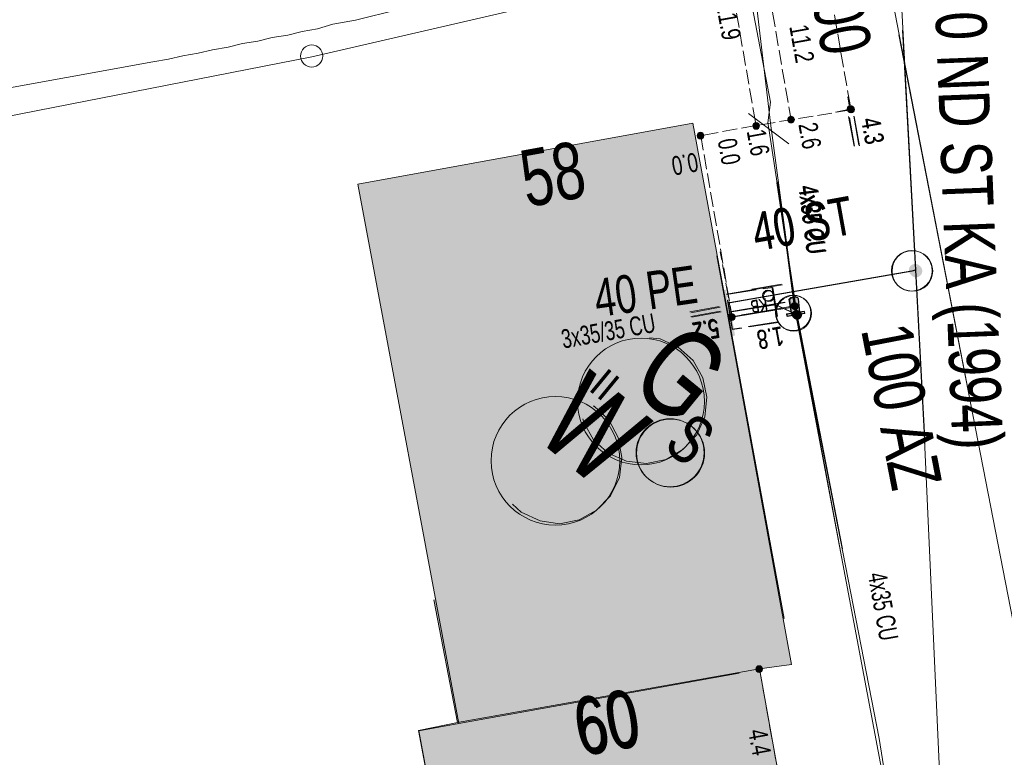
# Model space of a CAD drawing. Header units: metres. Extents: x -740 to 758, y -633 to 854.
# Tile 385 of 656: x -148 to -120, y -381 to -360. Entities that reach past the tile are written whole.
import ezdxf

# ---------------------------------------------------------------- set-up
doc = ezdxf.new("R2010")
doc.units = ezdxf.units.M
doc.header["$MEASUREMENT"] = 0
for name, pattern in [('416_125', [0.5408, 0.416, -0.1248]), ('416_416', [0.832, 0.416, -0.416]), ('832_208', [1.04, 0.832, -0.208])]:
    doc.linetypes.add(name, pattern=pattern)
for name, color, linetype in [('Gas.LOVION', 7, 'Continuous'), ('Grundkarte.LOVION', 7, 'Continuous'), ('Grundkarte_Text.LOVION', 7, 'Continuous'), ('Strom.LOVION', 7, 'Continuous'), ('StromBemass.LOVION', 7, 'Continuous'), ('Wasser.LOVION', 7, 'Continuous')]:
    doc.layers.add(name, color=color, linetype=linetype)
doc.styles.add('ERSTELLTER_STIL_1', font='arial.ttf')

msp = doc.modelspace()

# ---------------------------------------------------------------- hatches: boundary and pattern name
at = {"layer": 'Gas.LOVION', "linetype": 'Continuous', "lineweight": 13}
for points in [[(-122.248, -367.229), (-122.235, -367.211), (-122.224, -367.192), (-122.216, -367.171), (-122.211, -367.15), (-122.208, -367.128), (-122.208, -367.106), (-122.211, -367.084), (-122.217, -367.063), (-122.225, -367.043), (-122.236, -367.023), (-122.249, -367.006), (-122.264, -366.99), (-122.281, -366.976), (-122.299, -366.964), (-122.319, -366.955), (-122.34, -366.948), (-122.362, -366.944), (-122.384, -366.942), (-122.406, -366.944), (-122.427, -366.948), (-122.448, -366.955), (-122.468, -366.964), (-122.487, -366.976), (-122.504, -366.99), (-122.519, -367.006), (-122.532, -367.024), (-122.542, -367.044), (-122.55, -367.064), (-122.556, -367.085), (-122.558, -367.107), (-122.558, -367.129), (-122.555, -367.151), (-122.55, -367.173), (-122.542, -367.193), (-122.531, -367.212), (-122.518, -367.23), (-122.503, -367.246), (-122.486, -367.26), (-122.467, -367.272), (-122.447, -367.281), (-122.426, -367.288), (-122.405, -367.292), (-122.383, -367.293), (-122.361, -367.292), (-122.339, -367.288), (-122.318, -367.281), (-122.298, -367.271), (-122.28, -367.259), (-122.263, -367.245)], [(-122.241, -367.228), (-122.229, -367.21), (-122.218, -367.191), (-122.21, -367.17), (-122.204, -367.149), (-122.202, -367.127), (-122.202, -367.105), (-122.205, -367.083), (-122.21, -367.061), (-122.218, -367.041), (-122.229, -367.022), (-122.242, -367.004), (-122.257, -366.988), (-122.274, -366.974), (-122.293, -366.962), (-122.313, -366.952), (-122.334, -366.946), (-122.356, -366.942), (-122.378, -366.94), (-122.4, -366.942), (-122.422, -366.946), (-122.443, -366.953), (-122.463, -366.962), (-122.481, -366.974), (-122.498, -366.988), (-122.513, -367.005), (-122.526, -367.022), (-122.537, -367.042), (-122.545, -367.062), (-122.55, -367.084), (-122.553, -367.106), (-122.553, -367.128), (-122.55, -367.15), (-122.545, -367.171), (-122.536, -367.192), (-122.526, -367.211), (-122.513, -367.229), (-122.498, -367.245), (-122.48, -367.259), (-122.462, -367.271), (-122.442, -367.28), (-122.421, -367.287), (-122.399, -367.291), (-122.377, -367.292), (-122.355, -367.291), (-122.333, -367.287), (-122.312, -367.28), (-122.292, -367.27), (-122.274, -367.258), (-122.257, -367.244)], [(-122.221, -367.248), (-122.208, -367.23), (-122.198, -367.211), (-122.19, -367.19), (-122.184, -367.169), (-122.181, -367.147), (-122.182, -367.125), (-122.184, -367.103), (-122.19, -367.081), (-122.198, -367.061), (-122.209, -367.041), (-122.222, -367.024), (-122.237, -367.007), (-122.254, -366.993), (-122.273, -366.982), (-122.293, -366.972), (-122.314, -366.965), (-122.336, -366.961), (-122.358, -366.96), (-122.38, -366.962), (-122.402, -366.966), (-122.423, -366.973), (-122.443, -366.982), (-122.461, -366.994), (-122.478, -367.008), (-122.494, -367.024), (-122.507, -367.042), (-122.517, -367.062), (-122.525, -367.082), (-122.531, -367.104), (-122.533, -367.126), (-122.533, -367.148), (-122.53, -367.17), (-122.525, -367.191), (-122.517, -367.212), (-122.506, -367.231), (-122.493, -367.249), (-122.478, -367.265), (-122.461, -367.279), (-122.442, -367.291), (-122.422, -367.3), (-122.401, -367.307), (-122.379, -367.311), (-122.357, -367.313), (-122.335, -367.311), (-122.313, -367.307), (-122.292, -367.3), (-122.272, -367.29), (-122.253, -367.279), (-122.236, -367.264)], [(-122.22, -367.253), (-122.207, -367.235), (-122.196, -367.216), (-122.188, -367.195), (-122.183, -367.174), (-122.18, -367.152), (-122.18, -367.13), (-122.183, -367.108), (-122.189, -367.087), (-122.197, -367.066), (-122.207, -367.047), (-122.221, -367.029), (-122.236, -367.013), (-122.253, -366.999), (-122.271, -366.987), (-122.291, -366.978), (-122.312, -366.971), (-122.334, -366.967), (-122.356, -366.966), (-122.378, -366.967), (-122.4, -366.972), (-122.421, -366.978), (-122.441, -366.988), (-122.459, -367), (-122.476, -367.014), (-122.491, -367.03), (-122.504, -367.048), (-122.515, -367.067), (-122.523, -367.088), (-122.528, -367.109), (-122.531, -367.131), (-122.531, -367.153), (-122.528, -367.175), (-122.522, -367.196), (-122.514, -367.217), (-122.504, -367.236), (-122.49, -367.254), (-122.475, -367.27), (-122.458, -367.284), (-122.44, -367.296), (-122.42, -367.305), (-122.399, -367.312), (-122.377, -367.316), (-122.355, -367.317), (-122.333, -367.316), (-122.311, -367.311), (-122.29, -367.305), (-122.27, -367.295), (-122.252, -367.283), (-122.235, -367.269)], [(-127.608, -368.406), (-127.725, -367.663), (-128.102, -367.73), (-127.956, -368.469)], [(-127.582, -368.427), (-127.715, -367.671), (-128.076, -367.751), (-127.946, -368.477)]]:
    msp.add_hatch(color=7, dxfattribs=at).paths.add_polyline_path(points)
at = {"layer": 'Grundkarte.LOVION', "linetype": 'Continuous', "lineweight": 18}
for points in [[(-138.084, -364.695), (-135.238, -379.904), (-127.338, -378.482), (-126.07, -376.939), (-128.647, -362.975)], [(-127.965, -366.712), (-135.942, -376.417), (-135.28, -379.87), (-126.768, -378.358), (-125.863, -378.24)], [(-136.381, -380.096), (-133.546, -395.187), (-124.044, -393.52), (-126.768, -378.358), (-135.28, -379.87)], [(-136.371, -380.104), (-134.945, -387.737), (-127.338, -378.482), (-135.238, -379.904)]]:
    msp.add_hatch(color=9, dxfattribs=at).paths.add_polyline_path(points)
at = {"layer": 'Strom.LOVION', "linetype": 'Continuous', "lineweight": 13}
for points in [[(-127.465, -368.953), (-127.64, -367.921), (-127.872, -367.973), (-127.684, -368.989)], [(-127.456, -368.961), (-127.63, -367.929), (-127.862, -367.981), (-127.674, -368.997)], [(-125.938, -367.947), (-125.872, -368.325), (-125.885, -368.341), (-125.837, -368.38), (-125.661, -368.363), (-125.635, -368.331), (-125.675, -367.921), (-125.691, -367.908), (-125.694, -367.879), (-125.723, -367.881), (-125.755, -367.855), (-125.885, -367.883)], [(-125.876, -367.891), (-125.915, -367.939), (-125.912, -367.968), (-125.862, -368.333), (-125.875, -368.349), (-125.827, -368.388), (-125.681, -368.374), (-125.664, -368.387), (-125.625, -368.339), (-125.665, -367.929), (-125.681, -367.916), (-125.684, -367.887), (-125.713, -367.89), (-125.729, -367.876), (-125.86, -367.904)], [(-125.502, -368.333), (-125.507, -368.274), (-126.002, -368.352), (-125.996, -368.411)], [(-125.492, -368.341), (-125.497, -368.282), (-125.992, -368.36), (-125.987, -368.419)]]:
    msp.add_hatch(color=7, dxfattribs=at).paths.add_polyline_path(points)
at = {"layer": 'StromBemass.LOVION', "linetype": 'Continuous', "lineweight": 13}
for points in [[(-124.131, -362.631), (-124.124, -362.622), (-124.118, -362.611), (-124.114, -362.6), (-124.111, -362.589), (-124.109, -362.577), (-124.109, -362.565), (-124.111, -362.553), (-124.114, -362.542), (-124.118, -362.531), (-124.124, -362.52), (-124.131, -362.511), (-124.139, -362.502), (-124.149, -362.494), (-124.159, -362.488), (-124.17, -362.483), (-124.181, -362.479), (-124.193, -362.477), (-124.204, -362.476), (-124.216, -362.477), (-124.228, -362.479), (-124.239, -362.483), (-124.25, -362.488), (-124.26, -362.495), (-124.269, -362.502), (-124.277, -362.511), (-124.284, -362.521), (-124.29, -362.531), (-124.294, -362.542), (-124.297, -362.554), (-124.299, -362.566), (-124.299, -362.577), (-124.297, -362.589), (-124.294, -362.601), (-124.29, -362.612), (-124.284, -362.622), (-124.277, -362.632), (-124.269, -362.641), (-124.26, -362.648), (-124.25, -362.654), (-124.239, -362.66), (-124.227, -362.663), (-124.216, -362.665), (-124.204, -362.666), (-124.192, -362.665), (-124.18, -362.663), (-124.169, -362.659), (-124.158, -362.654), (-124.148, -362.648), (-124.139, -362.64)], [(-124.128, -362.631), (-124.121, -362.622), (-124.115, -362.611), (-124.111, -362.6), (-124.108, -362.589), (-124.106, -362.577), (-124.106, -362.565), (-124.108, -362.553), (-124.111, -362.541), (-124.115, -362.53), (-124.121, -362.52), (-124.128, -362.51), (-124.136, -362.502), (-124.146, -362.494), (-124.156, -362.488), (-124.167, -362.483), (-124.178, -362.479), (-124.19, -362.477), (-124.202, -362.476), (-124.213, -362.477), (-124.225, -362.479), (-124.237, -362.483), (-124.247, -362.488), (-124.257, -362.494), (-124.267, -362.502), (-124.275, -362.511), (-124.282, -362.52), (-124.287, -362.531), (-124.292, -362.542), (-124.295, -362.554), (-124.296, -362.565), (-124.296, -362.577), (-124.295, -362.589), (-124.292, -362.601), (-124.287, -362.612), (-124.281, -362.622), (-124.274, -362.632), (-124.266, -362.641), (-124.257, -362.648), (-124.247, -362.654), (-124.236, -362.659), (-124.225, -362.663), (-124.213, -362.665), (-124.201, -362.666), (-124.189, -362.665), (-124.177, -362.663), (-124.166, -362.659), (-124.155, -362.654), (-124.145, -362.648), (-124.136, -362.64)], [(-124.118, -362.646), (-124.111, -362.637), (-124.105, -362.626), (-124.101, -362.615), (-124.098, -362.603), (-124.096, -362.591), (-124.096, -362.579), (-124.098, -362.568), (-124.101, -362.556), (-124.105, -362.545), (-124.111, -362.534), (-124.118, -362.525), (-124.126, -362.516), (-124.136, -362.508), (-124.146, -362.502), (-124.157, -362.497), (-124.168, -362.493), (-124.18, -362.491), (-124.192, -362.49), (-124.204, -362.491), (-124.216, -362.493), (-124.227, -362.497), (-124.238, -362.502), (-124.248, -362.509), (-124.257, -362.516), (-124.265, -362.525), (-124.272, -362.535), (-124.278, -362.545), (-124.282, -362.557), (-124.285, -362.568), (-124.287, -362.58), (-124.287, -362.592), (-124.285, -362.604), (-124.282, -362.616), (-124.278, -362.627), (-124.272, -362.637), (-124.265, -362.647), (-124.257, -362.656), (-124.247, -362.663), (-124.237, -362.67), (-124.226, -362.675), (-124.215, -362.678), (-124.203, -362.681), (-124.191, -362.681), (-124.179, -362.68), (-124.167, -362.678), (-124.156, -362.674), (-124.145, -362.669), (-124.135, -362.663), (-124.126, -362.655)], [(-124.114, -362.646), (-124.107, -362.636), (-124.101, -362.626), (-124.097, -362.615), (-124.094, -362.603), (-124.092, -362.591), (-124.092, -362.579), (-124.094, -362.567), (-124.097, -362.556), (-124.101, -362.544), (-124.107, -362.534), (-124.114, -362.524), (-124.122, -362.516), (-124.132, -362.508), (-124.142, -362.502), (-124.153, -362.497), (-124.164, -362.493), (-124.176, -362.491), (-124.188, -362.49), (-124.2, -362.491), (-124.211, -362.493), (-124.223, -362.497), (-124.234, -362.502), (-124.244, -362.508), (-124.253, -362.516), (-124.261, -362.525), (-124.268, -362.535), (-124.274, -362.545), (-124.278, -362.556), (-124.281, -362.568), (-124.283, -362.58), (-124.283, -362.592), (-124.281, -362.604), (-124.278, -362.615), (-124.274, -362.626), (-124.268, -362.637), (-124.261, -362.646), (-124.253, -362.655), (-124.243, -362.663), (-124.233, -362.669), (-124.222, -362.674), (-124.211, -362.678), (-124.199, -362.68), (-124.187, -362.681), (-124.175, -362.68), (-124.163, -362.678), (-124.152, -362.674), (-124.141, -362.669), (-124.131, -362.662), (-124.122, -362.655)], [(-126.787, -363.11), (-126.78, -363.1), (-126.774, -363.09), (-126.77, -363.079), (-126.767, -363.067), (-126.765, -363.056), (-126.765, -363.044), (-126.767, -363.032), (-126.77, -363.02), (-126.774, -363.009), (-126.78, -362.999), (-126.787, -362.989), (-126.795, -362.98), (-126.804, -362.973), (-126.814, -362.967), (-126.825, -362.961), (-126.837, -362.958), (-126.848, -362.956), (-126.86, -362.955), (-126.872, -362.956), (-126.884, -362.958), (-126.895, -362.962), (-126.906, -362.967), (-126.916, -362.973), (-126.925, -362.981), (-126.933, -362.99), (-126.94, -362.999), (-126.946, -363.01), (-126.95, -363.021), (-126.953, -363.032), (-126.955, -363.044), (-126.955, -363.056), (-126.953, -363.068), (-126.95, -363.079), (-126.946, -363.091), (-126.94, -363.101), (-126.933, -363.111), (-126.925, -363.119), (-126.916, -363.127), (-126.905, -363.133), (-126.895, -363.138), (-126.883, -363.142), (-126.872, -363.144), (-126.86, -363.145), (-126.848, -363.144), (-126.836, -363.142), (-126.825, -363.138), (-126.814, -363.133), (-126.804, -363.126), (-126.795, -363.119)], [(-125.806, -362.931), (-125.799, -362.922), (-125.793, -362.912), (-125.789, -362.9), (-125.786, -362.889), (-125.785, -362.877), (-125.785, -362.865), (-125.786, -362.854), (-125.789, -362.842), (-125.794, -362.831), (-125.799, -362.821), (-125.806, -362.811), (-125.814, -362.803), (-125.823, -362.795), (-125.834, -362.789), (-125.844, -362.784), (-125.856, -362.78), (-125.867, -362.778), (-125.879, -362.777), (-125.891, -362.778), (-125.902, -362.78), (-125.914, -362.784), (-125.924, -362.789), (-125.934, -362.796), (-125.943, -362.803), (-125.951, -362.812), (-125.958, -362.821), (-125.964, -362.832), (-125.968, -362.843), (-125.971, -362.854), (-125.973, -362.866), (-125.973, -362.878), (-125.971, -362.89), (-125.968, -362.901), (-125.964, -362.912), (-125.958, -362.922), (-125.951, -362.932), (-125.943, -362.941), (-125.934, -362.948), (-125.924, -362.954), (-125.913, -362.959), (-125.902, -362.963), (-125.89, -362.965), (-125.878, -362.966), (-125.867, -362.965), (-125.855, -362.963), (-125.844, -362.959), (-125.833, -362.954), (-125.823, -362.948), (-125.814, -362.94)], [(-128.36, -363.385), (-128.353, -363.375), (-128.347, -363.365), (-128.343, -363.354), (-128.34, -363.343), (-128.339, -363.331), (-128.339, -363.319), (-128.34, -363.308), (-128.343, -363.296), (-128.348, -363.285), (-128.353, -363.275), (-128.36, -363.265), (-128.368, -363.257), (-128.377, -363.249), (-128.387, -363.243), (-128.398, -363.238), (-128.409, -363.234), (-128.421, -363.232), (-128.433, -363.232), (-128.444, -363.232), (-128.456, -363.235), (-128.467, -363.238), (-128.478, -363.243), (-128.488, -363.25), (-128.497, -363.257), (-128.505, -363.266), (-128.512, -363.275), (-128.517, -363.286), (-128.522, -363.297), (-128.525, -363.308), (-128.526, -363.32), (-128.526, -363.332), (-128.525, -363.343), (-128.522, -363.355), (-128.517, -363.366), (-128.512, -363.376), (-128.505, -363.386), (-128.496, -363.394), (-128.487, -363.402), (-128.477, -363.408), (-128.467, -363.413), (-128.455, -363.416), (-128.444, -363.419), (-128.432, -363.419), (-128.42, -363.419), (-128.409, -363.416), (-128.398, -363.413), (-128.387, -363.408), (-128.377, -363.401), (-128.368, -363.394)], [(-128.357, -363.383), (-128.351, -363.373), (-128.345, -363.363), (-128.341, -363.352), (-128.338, -363.34), (-128.336, -363.328), (-128.336, -363.317), (-128.338, -363.305), (-128.341, -363.293), (-128.345, -363.282), (-128.351, -363.272), (-128.358, -363.263), (-128.366, -363.254), (-128.375, -363.246), (-128.385, -363.24), (-128.396, -363.235), (-128.407, -363.231), (-128.419, -363.229), (-128.431, -363.229), (-128.442, -363.229), (-128.454, -363.232), (-128.465, -363.235), (-128.476, -363.24), (-128.486, -363.247), (-128.495, -363.254), (-128.503, -363.263), (-128.51, -363.273), (-128.516, -363.283), (-128.52, -363.294), (-128.523, -363.305), (-128.524, -363.317), (-128.524, -363.329), (-128.523, -363.341), (-128.52, -363.352), (-128.515, -363.363), (-128.51, -363.374), (-128.503, -363.383), (-128.495, -363.392), (-128.485, -363.399), (-128.475, -363.406), (-128.465, -363.411), (-128.453, -363.414), (-128.442, -363.416), (-128.43, -363.417), (-128.418, -363.416), (-128.407, -363.414), (-128.395, -363.41), (-128.385, -363.405), (-128.375, -363.399), (-128.366, -363.391)], [(-125.71, -368.184), (-125.703, -368.175), (-125.697, -368.164), (-125.693, -368.153), (-125.69, -368.142), (-125.689, -368.13), (-125.689, -368.119), (-125.69, -368.107), (-125.693, -368.096), (-125.698, -368.085), (-125.703, -368.075), (-125.71, -368.065), (-125.718, -368.057), (-125.727, -368.049), (-125.737, -368.043), (-125.748, -368.038), (-125.759, -368.034), (-125.77, -368.032), (-125.782, -368.032), (-125.794, -368.032), (-125.805, -368.035), (-125.816, -368.038), (-125.827, -368.043), (-125.837, -368.05), (-125.846, -368.057), (-125.854, -368.066), (-125.861, -368.075), (-125.866, -368.085), (-125.87, -368.096), (-125.873, -368.108), (-125.875, -368.119), (-125.875, -368.131), (-125.873, -368.143), (-125.87, -368.154), (-125.866, -368.165), (-125.86, -368.175), (-125.853, -368.184), (-125.845, -368.193), (-125.836, -368.2), (-125.826, -368.207), (-125.816, -368.212), (-125.805, -368.215), (-125.793, -368.217), (-125.781, -368.218), (-125.77, -368.217), (-125.758, -368.215), (-125.747, -368.211), (-125.737, -368.206), (-125.727, -368.2), (-125.718, -368.193)], [(-125.694, -368.196), (-125.687, -368.186), (-125.682, -368.176), (-125.677, -368.165), (-125.674, -368.154), (-125.673, -368.142), (-125.673, -368.13), (-125.674, -368.118), (-125.677, -368.107), (-125.682, -368.096), (-125.688, -368.085), (-125.695, -368.076), (-125.703, -368.067), (-125.712, -368.06), (-125.722, -368.053), (-125.733, -368.048), (-125.744, -368.045), (-125.756, -368.043), (-125.767, -368.042), (-125.779, -368.043), (-125.791, -368.045), (-125.802, -368.049), (-125.813, -368.054), (-125.823, -368.06), (-125.832, -368.068), (-125.84, -368.076), (-125.847, -368.086), (-125.853, -368.096), (-125.857, -368.107), (-125.86, -368.119), (-125.861, -368.131), (-125.861, -368.142), (-125.86, -368.154), (-125.857, -368.166), (-125.852, -368.177), (-125.847, -368.187), (-125.84, -368.197), (-125.831, -368.205), (-125.822, -368.213), (-125.812, -368.219), (-125.801, -368.224), (-125.79, -368.228), (-125.779, -368.23), (-125.767, -368.231), (-125.755, -368.23), (-125.743, -368.227), (-125.732, -368.224), (-125.721, -368.219), (-125.711, -368.212), (-125.702, -368.205)], [(-127.485, -368.493), (-127.478, -368.483), (-127.472, -368.472), (-127.468, -368.461), (-127.465, -368.45), (-127.464, -368.438), (-127.464, -368.426), (-127.465, -368.414), (-127.468, -368.402), (-127.473, -368.391), (-127.478, -368.381), (-127.485, -368.371), (-127.494, -368.362), (-127.503, -368.355), (-127.513, -368.348), (-127.524, -368.343), (-127.535, -368.339), (-127.547, -368.337), (-127.559, -368.337), (-127.571, -368.337), (-127.583, -368.34), (-127.594, -368.343), (-127.605, -368.348), (-127.615, -368.355), (-127.624, -368.363), (-127.633, -368.371), (-127.64, -368.381), (-127.645, -368.392), (-127.65, -368.403), (-127.653, -368.414), (-127.654, -368.426), (-127.654, -368.438), (-127.652, -368.45), (-127.649, -368.462), (-127.645, -368.473), (-127.639, -368.483), (-127.632, -368.493), (-127.624, -368.502), (-127.615, -368.509), (-127.605, -368.516), (-127.594, -368.521), (-127.582, -368.524), (-127.57, -368.527), (-127.558, -368.527), (-127.547, -368.527), (-127.535, -368.524), (-127.523, -368.521), (-127.513, -368.515), (-127.502, -368.509), (-127.493, -368.501)], [(-127.485, -368.493), (-127.478, -368.483), (-127.472, -368.472), (-127.468, -368.461), (-127.465, -368.45), (-127.464, -368.438), (-127.464, -368.426), (-127.465, -368.414), (-127.468, -368.402), (-127.473, -368.391), (-127.478, -368.381), (-127.485, -368.371), (-127.494, -368.362), (-127.503, -368.355), (-127.513, -368.348), (-127.524, -368.343), (-127.535, -368.339), (-127.547, -368.337), (-127.559, -368.337), (-127.571, -368.337), (-127.583, -368.34), (-127.594, -368.343), (-127.605, -368.348), (-127.615, -368.355), (-127.624, -368.363), (-127.633, -368.371), (-127.64, -368.381), (-127.645, -368.392), (-127.65, -368.403), (-127.653, -368.414), (-127.654, -368.426), (-127.654, -368.438), (-127.652, -368.45), (-127.649, -368.462), (-127.645, -368.473), (-127.639, -368.483), (-127.632, -368.493), (-127.624, -368.502), (-127.615, -368.509), (-127.605, -368.516), (-127.594, -368.521), (-127.582, -368.524), (-127.57, -368.527), (-127.558, -368.527), (-127.547, -368.527), (-127.535, -368.524), (-127.523, -368.521), (-127.513, -368.515), (-127.502, -368.509), (-127.493, -368.501)], [(-127.475, -368.501), (-127.468, -368.492), (-127.463, -368.482), (-127.458, -368.471), (-127.455, -368.459), (-127.454, -368.448), (-127.454, -368.436), (-127.456, -368.425), (-127.459, -368.413), (-127.463, -368.402), (-127.469, -368.392), (-127.475, -368.383), (-127.484, -368.374), (-127.493, -368.367), (-127.502, -368.36), (-127.513, -368.356), (-127.524, -368.352), (-127.536, -368.35), (-127.547, -368.349), (-127.559, -368.35), (-127.571, -368.352), (-127.582, -368.356), (-127.592, -368.361), (-127.602, -368.367), (-127.611, -368.375), (-127.619, -368.383), (-127.626, -368.393), (-127.632, -368.403), (-127.636, -368.414), (-127.639, -368.425), (-127.64, -368.437), (-127.64, -368.448), (-127.639, -368.46), (-127.636, -368.471), (-127.631, -368.482), (-127.626, -368.493), (-127.619, -368.502), (-127.611, -368.51), (-127.602, -368.518), (-127.592, -368.524), (-127.581, -368.529), (-127.57, -368.533), (-127.558, -368.535), (-127.547, -368.536), (-127.535, -368.535), (-127.524, -368.533), (-127.513, -368.529), (-127.502, -368.524), (-127.492, -368.518), (-127.483, -368.51)], [(-127.475, -368.501), (-127.468, -368.492), (-127.463, -368.482), (-127.458, -368.471), (-127.455, -368.459), (-127.454, -368.448), (-127.454, -368.436), (-127.456, -368.425), (-127.459, -368.413), (-127.463, -368.402), (-127.469, -368.392), (-127.475, -368.383), (-127.484, -368.374), (-127.493, -368.367), (-127.502, -368.36), (-127.513, -368.356), (-127.524, -368.352), (-127.536, -368.35), (-127.547, -368.349), (-127.559, -368.35), (-127.571, -368.352), (-127.582, -368.356), (-127.592, -368.361), (-127.602, -368.367), (-127.611, -368.375), (-127.619, -368.383), (-127.626, -368.393), (-127.632, -368.403), (-127.636, -368.414), (-127.639, -368.425), (-127.64, -368.437), (-127.64, -368.448), (-127.639, -368.46), (-127.636, -368.471), (-127.631, -368.482), (-127.626, -368.493), (-127.619, -368.502), (-127.611, -368.51), (-127.602, -368.518), (-127.592, -368.524), (-127.581, -368.529), (-127.57, -368.533), (-127.558, -368.535), (-127.547, -368.536), (-127.535, -368.535), (-127.524, -368.533), (-127.513, -368.529), (-127.502, -368.524), (-127.492, -368.518), (-127.483, -368.51)], [(-126.704, -378.423), (-126.697, -378.414), (-126.692, -378.403), (-126.687, -378.393), (-126.685, -378.381), (-126.683, -378.369), (-126.683, -378.358), (-126.685, -378.346), (-126.688, -378.335), (-126.692, -378.324), (-126.698, -378.314), (-126.705, -378.304), (-126.713, -378.295), (-126.722, -378.288), (-126.732, -378.282), (-126.742, -378.277), (-126.754, -378.273), (-126.765, -378.271), (-126.777, -378.27), (-126.789, -378.271), (-126.8, -378.273), (-126.811, -378.277), (-126.822, -378.282), (-126.832, -378.288), (-126.841, -378.296), (-126.849, -378.304), (-126.856, -378.314), (-126.861, -378.324), (-126.866, -378.335), (-126.868, -378.347), (-126.87, -378.358), (-126.87, -378.37), (-126.868, -378.382), (-126.865, -378.393), (-126.861, -378.404), (-126.855, -378.414), (-126.848, -378.424), (-126.84, -378.432), (-126.831, -378.44), (-126.821, -378.446), (-126.811, -378.451), (-126.799, -378.455), (-126.788, -378.457), (-126.776, -378.457), (-126.764, -378.457), (-126.753, -378.454), (-126.742, -378.451), (-126.731, -378.446), (-126.721, -378.439), (-126.712, -378.432)]]:
    msp.add_hatch(color=7, dxfattribs=at).paths.add_polyline_path(points)
at = {"layer": 'Wasser.LOVION', "linetype": 'Continuous', "lineweight": 13}
for points in [[(-127.569, -368.653), (-127.686, -367.911), (-128.047, -367.99), (-127.93, -368.733)], [(-127.543, -368.674), (-127.66, -367.932), (-128.037, -367.999), (-127.921, -368.741)], [(-125.625, -368.452), (-125.615, -368.439), (-125.608, -368.425), (-125.602, -368.41), (-125.598, -368.394), (-125.596, -368.378), (-125.596, -368.361), (-125.598, -368.345), (-125.602, -368.329), (-125.608, -368.314), (-125.616, -368.3), (-125.626, -368.287), (-125.637, -368.275), (-125.649, -368.265), (-125.663, -368.256), (-125.678, -368.249), (-125.693, -368.244), (-125.709, -368.241), (-125.726, -368.24), (-125.742, -368.241), (-125.758, -368.244), (-125.773, -368.249), (-125.788, -368.256), (-125.802, -368.265), (-125.814, -368.276), (-125.826, -368.288), (-125.835, -368.301), (-125.843, -368.315), (-125.849, -368.33), (-125.853, -368.346), (-125.855, -368.362), (-125.855, -368.379), (-125.853, -368.395), (-125.849, -368.41), (-125.843, -368.426), (-125.835, -368.44), (-125.825, -368.453), (-125.814, -368.465), (-125.801, -368.475), (-125.787, -368.484), (-125.773, -368.491), (-125.757, -368.496), (-125.741, -368.499), (-125.725, -368.5), (-125.709, -368.499), (-125.693, -368.496), (-125.677, -368.49), (-125.662, -368.483), (-125.649, -368.475), (-125.636, -368.464)], [(-125.618, -368.453), (-125.609, -368.44), (-125.601, -368.426), (-125.595, -368.411), (-125.591, -368.395), (-125.589, -368.379), (-125.589, -368.362), (-125.591, -368.346), (-125.595, -368.33), (-125.601, -368.315), (-125.609, -368.301), (-125.619, -368.288), (-125.63, -368.276), (-125.642, -368.265), (-125.656, -368.257), (-125.671, -368.25), (-125.687, -368.245), (-125.703, -368.242), (-125.719, -368.241), (-125.735, -368.242), (-125.751, -368.245), (-125.767, -368.25), (-125.782, -368.257), (-125.795, -368.266), (-125.808, -368.276), (-125.819, -368.288), (-125.829, -368.301), (-125.837, -368.316), (-125.843, -368.331), (-125.847, -368.347), (-125.849, -368.363), (-125.848, -368.379), (-125.846, -368.396), (-125.842, -368.411), (-125.836, -368.427), (-125.828, -368.441), (-125.819, -368.454), (-125.807, -368.466), (-125.795, -368.476), (-125.781, -368.485), (-125.766, -368.492), (-125.751, -368.497), (-125.735, -368.5), (-125.718, -368.501), (-125.702, -368.5), (-125.686, -368.497), (-125.67, -368.492), (-125.656, -368.485), (-125.642, -368.476), (-125.629, -368.465)], [(-125.604, -368.462), (-125.594, -368.449), (-125.586, -368.434), (-125.58, -368.419), (-125.576, -368.402), (-125.574, -368.386), (-125.574, -368.369), (-125.576, -368.353), (-125.581, -368.337), (-125.587, -368.321), (-125.595, -368.307), (-125.605, -368.293), (-125.616, -368.281), (-125.629, -368.271), (-125.643, -368.262), (-125.658, -368.255), (-125.674, -368.25), (-125.69, -368.246), (-125.707, -368.245), (-125.724, -368.247), (-125.74, -368.25), (-125.756, -368.255), (-125.771, -368.262), (-125.785, -368.271), (-125.798, -368.282), (-125.809, -368.294), (-125.819, -368.307), (-125.827, -368.322), (-125.833, -368.337), (-125.837, -368.354), (-125.839, -368.37), (-125.839, -368.387), (-125.837, -368.403), (-125.832, -368.419), (-125.826, -368.435), (-125.818, -368.449), (-125.808, -368.463), (-125.797, -368.475), (-125.784, -368.486), (-125.77, -368.494), (-125.755, -368.501), (-125.739, -368.507), (-125.723, -368.51), (-125.706, -368.511), (-125.689, -368.51), (-125.673, -368.506), (-125.657, -368.501), (-125.642, -368.494), (-125.628, -368.485), (-125.615, -368.474)], [(-125.601, -368.466), (-125.591, -368.452), (-125.583, -368.438), (-125.577, -368.422), (-125.573, -368.406), (-125.571, -368.389), (-125.571, -368.373), (-125.573, -368.356), (-125.578, -368.34), (-125.584, -368.325), (-125.592, -368.31), (-125.602, -368.297), (-125.613, -368.285), (-125.626, -368.274), (-125.64, -368.265), (-125.655, -368.258), (-125.671, -368.253), (-125.687, -368.25), (-125.704, -368.249), (-125.72, -368.25), (-125.737, -368.253), (-125.753, -368.259), (-125.768, -368.266), (-125.782, -368.275), (-125.794, -368.285), (-125.806, -368.298), (-125.815, -368.311), (-125.823, -368.326), (-125.83, -368.341), (-125.834, -368.357), (-125.836, -368.374), (-125.836, -368.39), (-125.833, -368.407), (-125.829, -368.423), (-125.823, -368.438), (-125.815, -368.453), (-125.805, -368.466), (-125.794, -368.478), (-125.781, -368.489), (-125.767, -368.498), (-125.752, -368.505), (-125.736, -368.51), (-125.72, -368.513), (-125.703, -368.514), (-125.686, -368.513), (-125.67, -368.51), (-125.654, -368.505), (-125.639, -368.497), (-125.625, -368.488), (-125.613, -368.478)]]:
    msp.add_hatch(color=7, dxfattribs=at).paths.add_polyline_path(points)

# ---------------------------------------------------------------- linework, layer by layer
at = {"layer": 'Gas.LOVION', "color": 5, "linetype": 'Continuous', "lineweight": 18}
for points in [[(-100.617, -346.003), (-100.633, -345.99), (-110.103, -348.438), (-123.094, -352.057), (-123.622, -351.947), (-122.754, -359.768), (-122.36, -367.118), (-122.118, -371.705), (-122.105, -372.147)], [(-122.736, -360.348), (-122.37, -367.11), (-122.128, -371.697), (-121.665, -381.878), (-121.618, -382.967), (-121.591, -383.689), (-121.561, -383.848)], [(-122.37, -367.11), (-122.471, -367.135), (-126.525, -367.842), (-127.658, -368.041)], [(-122.36, -367.118), (-122.461, -367.143), (-126.515, -367.85), (-127.648, -368.049)], [(-129.867, -369.026), (-129.569, -369.055), (-129.059, -369.286), (-128.638, -369.659), (-128.368, -370.15), (-128.255, -370.7), (-128.305, -371.252), (-128.536, -371.762), (-128.924, -372.17), (-129.399, -372.453), (-129.95, -372.566), (-130.517, -372.503), (-131.028, -372.272), (-131.448, -371.899), (-131.718, -371.408), (-131.743, -371.307)]]:
    msp.add_lwpolyline(points, dxfattribs=at)
at = {"layer": 'Gas.LOVION', "color": 251, "linetype": 'Continuous', "lineweight": 13}
for points in [[(-126.987, -367.65), (-126.144, -367.509)], [(-126.961, -367.672), (-126.118, -367.53)], [(-126.893, -368.158), (-126.05, -368.017)], [(-126.883, -368.167), (-126.04, -368.025)]]:
    msp.add_lwpolyline(points, dxfattribs=at)
at = {"layer": 'Gas.LOVION', "color": 7, "linetype": 'Continuous', "lineweight": 13}
for centre in [(-122.473, -367.133), (-122.459, -367.14)]:
    msp.add_circle(centre, 0.573, dxfattribs=at)
at = {"layer": 'Gas.LOVION', "color": 251, "linetype": 'Continuous', "lineweight": 13}
for centre, radius in [((-126.529, -367.831), 0.153), ((-126.505, -367.851), 0.152)]:
    msp.add_circle(centre, radius, dxfattribs=at)
at = {"layer": 'Gas.LOVION', "color": 5, "linetype": 'Continuous', "lineweight": 18}
msp.add_circle((-130.106, -370.821), 1.788, dxfattribs=at)
at = {"layer": 'Grundkarte.LOVION', "color": 8, "linetype": 'Continuous', "lineweight": 18}
for points in [[(-106.259, -352.835), (-115.792, -355.393), (-123.427, -357.41), (-139.382, -361.098), (-155.361, -364.227), (-189.292, -370.263), (-192.493, -371.079), (-194.051, -371.468), (-198.549, -373.533), (-202.749, -376.219), (-206.348, -379.616), (-206.506, -379.808)], [(-106.259, -352.835), (-115.792, -355.393), (-123.427, -357.41), (-139.382, -361.098), (-155.361, -364.227), (-189.292, -370.263), (-192.493, -371.079), (-194.051, -371.468), (-198.549, -373.533), (-202.749, -376.219), (-206.348, -379.616), (-206.506, -379.808)], [(-120.866, -370.608), (-123.427, -357.41), (-115.792, -355.393), (-106.259, -352.835)], [(-187.48, -395.445), (-192.493, -371.079), (-189.292, -370.263), (-155.361, -364.227), (-154.061, -410.473), (-166.333, -412.826), (-154.061, -410.473), (-153.566, -410.395), (-154.061, -410.473), (-155.361, -364.227), (-139.382, -361.098), (-123.427, -357.41), (-120.866, -370.608)], [(-136.941, -359.766), (-138.153, -360.062), (-138.791, -360.183), (-139.222, -360.314), (-139.658, -360.386), (-140.062, -360.485), (-140.499, -360.557), (-140.903, -360.656), (-141.339, -360.728), (-141.743, -360.827), (-142.18, -360.899), (-142.584, -360.997), (-143.02, -361.07), (-143.424, -361.168), (-143.86, -361.24), (-180.887, -367.964)], [(-122.841, -360.477), (-114.59, -402.851), (-154.103, -410.438), (-154.432, -398.914)], [(-114.59, -402.851), (-122.841, -360.477)], [(-127.338, -378.482), (-135.238, -379.904), (-138.084, -364.695), (-128.647, -362.975), (-126.07, -376.939)], [(-127.965, -366.712), (-125.863, -378.24), (-126.768, -378.358), (-135.28, -379.87), (-135.942, -376.417)], [(-134.945, -387.737), (-136.371, -380.104), (-135.238, -379.904), (-127.338, -378.482)]]:
    msp.add_lwpolyline(points, dxfattribs=at)
at = {"layer": 'Grundkarte.LOVION', "color": 253, "linetype": 'Continuous', "lineweight": 18}
msp.add_lwpolyline([(-206.506, -379.808), (-206.348, -379.616), (-202.749, -376.219), (-198.549, -373.533), (-194.051, -371.468), (-192.493, -371.079), (-189.292, -370.263), (-155.361, -364.227), (-139.382, -361.098), (-123.427, -357.41), (-115.792, -355.393), (-106.259, -352.835)], dxfattribs=at)
at = {"layer": 'Grundkarte.LOVION', "color": 8, "linetype": 'Continuous', "lineweight": 18}
msp.add_lwpolyline([(-136.381, -380.096), (-135.28, -379.87), (-126.768, -378.358), (-124.044, -393.52), (-133.546, -395.187)], close=True, dxfattribs=at)
at = {"layer": 'Grundkarte.LOVION', "color": 9, "linetype": 'Continuous', "lineweight": 18}
msp.add_circle((-139.387, -361.078), 0.312, dxfattribs=at)
at = {"layer": 'Strom.LOVION', "color": 150, "linetype": 'Continuous', "lineweight": 18}
for points in [[(-128.371, -350.224), (-127.769, -351.85), (-126.46, -362.968), (-125.762, -368.146)], [(-126.249, -364.623), (-125.788, -368.124)]]:
    msp.add_lwpolyline(points, dxfattribs=at)
at = {"layer": 'Strom.LOVION', "color": 7, "linetype": 'Continuous', "lineweight": 13}
for points in [[(-125.638, -368.302), (-125.635, -368.331), (-125.661, -368.363), (-125.837, -368.38), (-125.885, -368.341), (-125.872, -368.325), (-125.938, -367.947), (-125.885, -367.883), (-125.755, -367.855), (-125.723, -367.881), (-125.694, -367.879), (-125.691, -367.908), (-125.675, -367.921)], [(-125.628, -368.31), (-125.625, -368.339), (-125.664, -368.387), (-125.681, -368.374), (-125.827, -368.388), (-125.875, -368.349), (-125.862, -368.333), (-125.912, -367.968), (-125.915, -367.939), (-125.876, -367.891), (-125.86, -367.904), (-125.729, -367.876), (-125.713, -367.89), (-125.684, -367.887), (-125.681, -367.916), (-125.665, -367.929)], [(-125.502, -368.333), (-125.996, -368.411), (-126.002, -368.352), (-125.507, -368.274)], [(-125.492, -368.341), (-125.987, -368.419), (-125.992, -368.36), (-125.497, -368.282)]]:
    msp.add_lwpolyline(points, close=True, dxfattribs=at)
at = {"layer": 'Strom.LOVION', "color": 5, "linetype": 'Continuous', "lineweight": 18}
for points in [[(-127.546, -368.429), (-125.788, -368.124), (-123.144, -382.171), (-125.99, -382.685)], [(-127.536, -368.437), (-125.762, -368.146), (-124.482, -375.04)]]:
    msp.add_lwpolyline(points, dxfattribs=at)
at = {"layer": 'Strom.LOVION', "color": 1, "linetype": 'Continuous', "lineweight": 18}
for centre in [(-129.287, -372.263), (-129.273, -372.274)]:
    msp.add_circle(centre, 0.959, dxfattribs=at)
at = {"layer": 'StromBemass.LOVION', "color": 7, "linetype": '416_125', "lineweight": 13}
for points in [[(-126.226, -350.856), (-124.191, -362.598), (-126.867, -363.037)], [(-128.883, -351.338), (-126.867, -363.037), (-128.421, -363.322), (-127.536, -368.437)], [(-127.769, -351.85), (-125.878, -362.881)], [(-124.281, -362.228), (-124.217, -362.577), (-124.637, -362.662)], [(-125.788, -368.124), (-127.546, -368.429), (-127.873, -366.599)], [(-125.762, -368.146), (-127.536, -368.437)], [(-126.768, -378.358), (-125.99, -382.685), (-123.144, -382.171)]]:
    msp.add_lwpolyline(points, dxfattribs=at)
at = {"layer": 'StromBemass.LOVION', "color": 7, "linetype": 'Continuous', "lineweight": 13}
for points in [[(-124.256, -362.787), (-124.101, -363.615)], [(-124.23, -362.809), (-124.091, -363.623)], [(-124.109, -362.773), (-123.971, -363.587)], [(-124.099, -362.781), (-123.945, -363.608)], [(-127.9, -368.139), (-128.727, -368.293)], [(-127.874, -368.16), (-128.701, -368.315)], [(-127.872, -368.269), (-128.7, -368.424)], [(-127.846, -368.29), (-128.674, -368.445)]]:
    msp.add_lwpolyline(points, dxfattribs=at)
for centre, radius in [((-124.204, -362.571), 0.0949), ((-124.201, -362.571), 0.095), ((-124.192, -362.586), 0.0955), ((-124.187, -362.585), 0.0953), ((-126.86, -363.05), 0.0949), ((-125.879, -362.872), 0.0942), ((-128.432, -363.325), 0.0939), ((-128.43, -363.323), 0.0942), ((-125.782, -368.125), 0.0932), ((-125.767, -368.136), 0.0943), ((-127.559, -368.432), 0.0954), ((-127.559, -368.432), 0.0954), ((-127.547, -368.442), 0.0932), ((-127.547, -368.442), 0.0932), ((-126.777, -378.364), 0.0936)]:
    msp.add_circle(centre, radius, dxfattribs=at)
at = {"layer": 'Wasser.LOVION', "color": 150, "linetype": 'Continuous', "lineweight": 18}
for points in [[(-128.706, -351.483), (-128.241, -352.62), (-128.184, -352.747), (-128.055, -353.607), (-127.577, -356.53), (-126.459, -362.376), (-126.535, -362.96), (-126.505, -363.12), (-125.71, -368.377), (-124.429, -374.976)], [(-126.275, -364.655), (-125.72, -368.369), (-123.399, -380.319), (-122.937, -383.229), (-122.854, -383.62), (-122.782, -384.057), (-122.779, -384.086)], [(-125.72, -368.369), (-125.813, -368.319), (-126.34, -368.075), (-127.619, -368.288)], [(-125.71, -368.377), (-125.787, -368.34), (-126.314, -368.096), (-127.609, -368.297)]]:
    msp.add_lwpolyline(points, dxfattribs=at)
at = {"layer": 'Wasser.LOVION', "color": 7, "linetype": 'Continuous', "lineweight": 13}
msp.add_lwpolyline([(-127.077, -362.703), (-125.945, -363.553)], dxfattribs=at)
at = {"layer": 'Wasser.LOVION', "color": 7, "linetype": '832_208', "lineweight": 13}
for points in [[(-127.541, -368.783), (-127.697, -367.794), (-126.418, -367.58), (-126.262, -368.57)], [(-127.531, -368.791), (-127.687, -367.802), (-126.392, -367.601), (-126.236, -368.591)]]:
    msp.add_lwpolyline(points, close=True, dxfattribs=at)
at = {"layer": 'Wasser.LOVION', "color": 252, "linetype": '416_416', "lineweight": 18}
for points in [[(-126.34, -368.075), (-127.619, -368.288)], [(-126.314, -368.096), (-127.609, -368.297)]]:
    msp.add_lwpolyline(points, dxfattribs=at)
at = {"layer": 'Wasser.LOVION', "color": 94, "linetype": 'Continuous', "lineweight": 18}
msp.add_lwpolyline([(-131.452, -370.954), (-131.423, -370.951), (-131.015, -371.34), (-130.746, -371.831), (-130.646, -372.397), (-130.709, -372.965), (-130.969, -373.478), (-131.358, -373.885), (-131.848, -374.155), (-132.399, -374.268), (-132.953, -374.189), (-133.48, -373.945), (-133.724, -373.718)], dxfattribs=at)
at = {"layer": 'Wasser.LOVION', "color": 7, "linetype": 'Continuous', "lineweight": 13}
for centre, radius in [((-125.818, -368.321), 0.5), ((-125.798, -368.335), 0.501)]:
    msp.add_circle(centre, radius, dxfattribs=at)
at = {"layer": 'Wasser.LOVION', "color": 94, "linetype": 'Continuous', "lineweight": 18}
msp.add_circle((-132.519, -372.491), 1.813, dxfattribs=at)

# ---------------------------------------------------------------- texts
at = {"layer": 'Gas.LOVION', "color": 5, "linetype": 'Continuous', "lineweight": 18, "attachment_point": 7, "style": 'ERSTELLTER_STIL_1'}
for s, insert, char_height, rotation in [('{\\A1;\\W0.72136x;80 ND ST KA (1994)}', (-122.271, -359.069), 1.42277, 272.2437), ('{\\A1;\\W0.72135x;80 ND ST KA (1994)}', (-122.261, -359.077), 1.42279, 272.2447), ('{\\A1;\\W0.71559x;40 ST}', (-126.86, -366.591), 1.06709, 10.2446), ('{\\A1;\\W0.71557x;40 ST}', (-126.85, -366.6), 1.06711, 10.2443), ('{\\A1;\\W0.71559x;KB}', (-126.577, -367.9), 0.3557, 189.2459), ('{\\A1;\\W0.71559x;KB}', (-126.567, -367.908), 0.3557, 189.2459), ('{\\A1;\\W0.71562x;G}', (-130.531, -370.396), 2.48981, 320.5841), ('{\\A1;\\W0.71562x;G}', (-130.521, -370.404), 2.48983, 320.5838)]:
    msp.add_mtext(s, dxfattribs=dict(at, insert=insert, char_height=char_height, rotation=rotation))
at = {"layer": 'Grundkarte_Text.LOVION', "color": 8, "linetype": 'Continuous', "lineweight": 18, "attachment_point": 7, "style": 'ERSTELLTER_STIL_1'}
for s, insert, char_height, rotation in [('{\\A1;\\W0.71558x;58}', (-133.324, -365.369), 1.60084, 10.249), ('{\\A1;\\W0.71561x;60}', (-131.824, -380.818), 1.60078, 10.1689), ('{\\A1;\\W0.71559x;60}', (-131.782, -380.852), 1.60084, 10.1695)]:
    msp.add_mtext(s, dxfattribs=dict(at, insert=insert, char_height=char_height, rotation=rotation))
at = {"layer": 'Grundkarte_Text.LOVION', "color": 7, "linetype": 'Continuous', "lineweight": 13, "insert": (-131.616, -370.482), "char_height": 0.83072, "attachment_point": 7, "rotation": 320.5836, "style": 'ERSTELLTER_STIL_1'}
msp.add_mtext('{\\A1;\\W0.89451x;II}', dxfattribs=at)
at = {"layer": 'Strom.LOVION', "color": 150, "linetype": 'Continuous', "lineweight": 18, "char_height": 0.53355, "attachment_point": 7, "rotation": 277.2455, "style": 'ERSTELLTER_STIL_1'}
for s, insert in [('{\\A1;\\W0.66789x;4x35 CU }', (-125.684, -364.753)), ('{\\A1;\\W0.66787x;4x35 CU }', (-125.658, -364.774))]:
    msp.add_mtext(s, dxfattribs=dict(at, insert=insert))
at = {"layer": 'Strom.LOVION', "color": 5, "linetype": 'Continuous', "lineweight": 18, "char_height": 0.53354, "attachment_point": 7, "style": 'ERSTELLTER_STIL_1'}
for s, insert, rotation in [('{\\A1;\\W0.67981x;3x35/35 CU }', (-132.297, -369.337), 10.2446), ('{\\A1;\\W0.66788x;4x35 CU }', (-123.725, -375.694), 280.2446)]:
    msp.add_mtext(s, dxfattribs=dict(at, insert=insert, rotation=rotation))
at = {"layer": 'Strom.LOVION', "color": 1, "linetype": 'Continuous', "lineweight": 18, "char_height": 1.37442, "attachment_point": 7, "style": 'ERSTELLTER_STIL_1'}
for s, insert, rotation in [('{\\A1;\\W0.71556x;S}', (-129.522, -372.133), 320.5841), ('{\\A1;\\W0.71561x;S}', (-129.512, -372.141), 320.5831)]:
    msp.add_mtext(s, dxfattribs=dict(at, insert=insert, rotation=rotation))
at = {"layer": 'StromBemass.LOVION', "color": 7, "linetype": 'Continuous', "lineweight": 13, "attachment_point": 7, "style": 'ERSTELLTER_STIL_1'}
for s, insert, char_height, rotation in [('{\\A1;\\W0.74393x;11.9}', (-128.005, -359.604), 0.53355, 280.2474), ('{\\A1;\\W0.74393x;11.2}', (-125.93, -360.244), 0.53355, 280.2474), ('{\\A1;\\W0.71558x;2.6}', (-125.681, -363.007), 0.53355, 280.2474), ('{\\A1;\\W0.71559x;4.3}', (-123.916, -362.865), 0.53354, 280.2446), ('{\\A1;\\W0.71557x;4.3}', (-123.906, -362.874), 0.53355, 280.2474), ('{\\A1;\\W0.71559x;1.6}', (-127.138, -363.2), 0.53354, 280.2446), ('{\\A1;\\W0.71558x;0.0}', (-127.957, -363.455), 0.53355, 280.2474), ('{\\A1;\\W0.71554x;0.0}', (-128.554, -363.786), 0.53355, 190.2502), ('{\\A1;\\W0.71562x;5.2}', (-127.974, -368.464), 0.53352, 190.2479), ('{\\A1;\\W0.71559x;5.2}', (-127.948, -368.485), 0.53355, 190.2474), ('{\\A1;\\W0.71554x;1.8}', (-126.15, -368.686), 0.53355, 190.2502), ('{\\A1;\\W0.71558x;1.8}', (-126.141, -368.694), 0.53355, 190.2502), ('{\\A1;\\W0.71562x;4.4}', (-127.088, -380.11), 0.53354, 280.2418)]:
    msp.add_mtext(s, dxfattribs=dict(at, insert=insert, char_height=char_height, rotation=rotation))
at = {"layer": 'Wasser.LOVION', "color": 150, "linetype": 'Continuous', "lineweight": 18, "attachment_point": 7, "style": 'ERSTELLTER_STIL_1'}
for s, insert, char_height, rotation in [('{\\A1;\\W0.72649x;110 PE100}', (-126.34, -354.116), 1.42279, 280.7979), ('{\\A1;\\W0.71559x;40 PE}', (-131.34, -368.459), 1.06708, 8.2446), ('{\\A1;\\W0.72804x;100 AZ}', (-123.927, -368.801), 1.42279, 280.9491), ('{\\A1;\\W0.72805x;100 AZ}', (-123.917, -368.809), 1.42279, 280.948)]:
    msp.add_mtext(s, dxfattribs=dict(at, insert=insert, char_height=char_height, rotation=rotation))
at = {"layer": 'Wasser.LOVION', "color": 94, "linetype": 'Continuous', "lineweight": 18, "char_height": 2.48983, "attachment_point": 7, "style": 'ERSTELLTER_STIL_1'}
for s, insert, rotation in [('{\\A1;\\W0.71561x;W}', (-133.146, -371.8), 320.5841), ('{\\A1;\\W0.71562x;W}', (-133.137, -371.809), 320.5838)]:
    msp.add_mtext(s, dxfattribs=dict(at, insert=insert, rotation=rotation))

doc.saveas('drawing.dxf')
